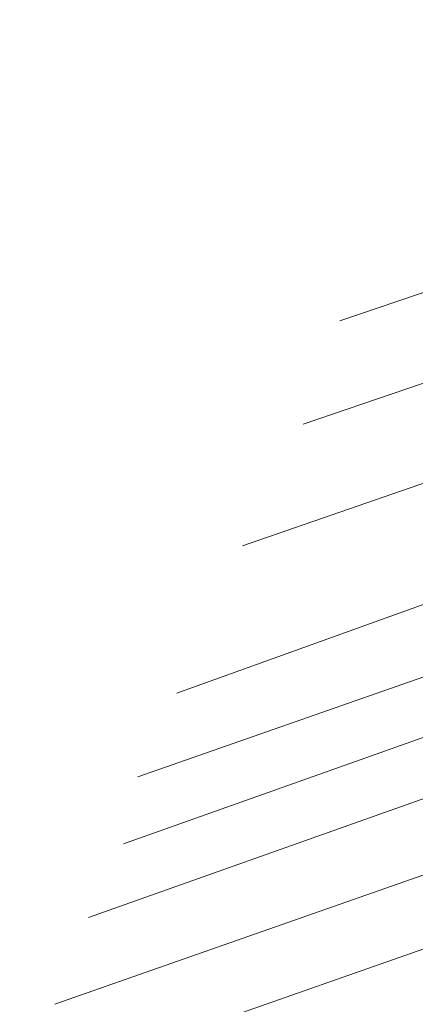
# Model space of a CAD drawing. Header units: metres. Extents: x 3425540 to 3446143, y 5432760 to 5444637.
# Tile 482 of 656: x 3436776 to 3436801, y 5443573 to 5443636. Entities that reach past the tile are written whole.
import ezdxf

# ---------------------------------------------------------------- set-up
doc = ezdxf.new("R2010")
doc.units = ezdxf.units.M
doc.layers.add('B_Flurgrenzen', color=9, linetype='Continuous', lineweight=18)

msp = doc.modelspace()

# ---------------------------------------------------------------- linework, layer by layer
at = {"layer": 'B_Flurgrenzen'}
for p, q in [((3436796.629, 5443616.789), (3436852.872, 5443635.951)), ((3436794.309, 5443610.215), (3436853.991, 5443630.609)), ((3436855.161, 5443624.937), (3436790.442, 5443602.481)), ((3436786.265, 5443593.122), (3436858.37, 5443619.02)), ((3436861.258, 5443614.937), (3436783.79, 5443587.786)), ((3436782.862, 5443583.532), (3436863.299, 5443612.048)), ((3436780.647, 5443578.849), (3436863.303, 5443608.149)), ((3436778.496, 5443573.323), (3436860.672, 5443602.148)), ((3436776.261, 5443567.839), (3436858.341, 5443596.608))]:
    msp.add_line(p, q, dxfattribs=at)

doc.saveas('drawing.dxf')
